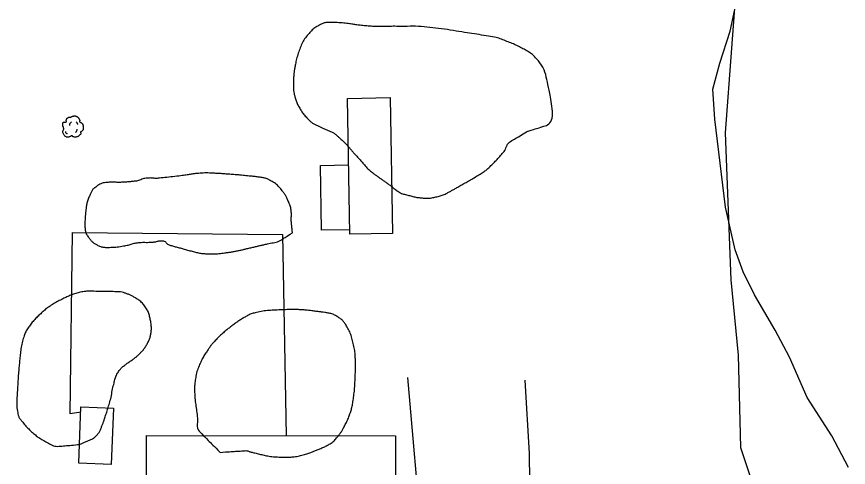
# Model space of a CAD drawing. Extents: x 2145380 to 2156929, y 139568 to 149130.
# Drawn here: x 2150060 to 2150325.7, y 141868 to 142011.8 of the extents above; entities that cross this region are included whole.
import ezdxf

# ---------------------------------------------------------------- set-up
doc = ezdxf.new("R2010")
doc.units = 0
for name, color, linetype in [('TOPO_Building', 7, 'Continuous'), ('TOPO_Concrete', 7, 'Continuous'), ('TOPO_Dirt Grav', 7, 'Continuous'), ('TOPO_Fence', 7, 'Continuous'), ('TOPO_Flowline', 7, 'Continuous'), ('TOPO_Tree', 7, 'Continuous'), ('TOPO_Tree Line', 7, 'Continuous'), ('TOPO_Wall Freestanding', 7, 'Continuous')]:
    doc.layers.add(name, color=color, linetype=linetype)

# ---------------------------------------------------------------- blocks, each defined once
blk = doc.blocks.new('TREE')
at = {"layer": 'TOPO_Tree'}
for points in [[(-14.1, -0.4), (-14.2, 0.5), (-14.4, 1.4), (-14.6, 2.3), (-14.8, 3.2), (-15.5, 4), (-15.7, 4.9), (-15.8, 5.6), (-15.7, 6.3), (-15.7, 7), (-15.6, 7.9), (-15.7, 8.8), (-15.1, 9.7), (-14.6, 10.4), (-13.8, 10.5), (-13, 10.7), (-12.2, 11), (-11.1, 10), (-10.4, 10.7), (-9.4, 11.7), (-10.3, 13.3), (-9.8, 14.4), (-9.6, 15.1), (-9.3, 15.9), (-8.8, 16.5), (-8.2, 17.3), (-7.5, 17.7), (-6.7, 18.1), (-6.1, 18.4), (-5.6, 18.6), (-5.1, 18.7), (-4.5, 18.7), (-4, 18.5), (-3.5, 18.1)], [(-3.5, 17.6), (-3.1, 18.3), (-2.6, 18.8), (-1.9, 19.2), (-1, 19.7), (-0.2, 20), (0.7, 20.2), (1.6, 20.5), (2.5, 20.8), (3.4, 20.8), (4.1, 20.7), (4.8, 20.5), (5.5, 20.2), (6.4, 19.9), (7.3, 19.7), (8.2, 19.2), (9.4, 18.4), (10, 17.2), (10.8, 16), (11.2, 15.3), (11.6, 14.6), (11.9, 13.9), (12.2, 13.1), (11.4, 12), (11.9, 11.2), (12, 11), (12.2, 10.9), (12.4, 10.7), (12.9, 10.4), (13.5, 10), (14, 9.7), (14.7, 9.2), (15.4, 8.7), (16.1, 8.1), (16.7, 7.5), (16.9, 6.7), (17.1, 6), (17.6, 4.4), (17.7, 2.8), (17.7, 1.2), (17.7, -0.2), (17.8, -2.2), (16.6, -3), (15.5, -3.8), (14.3, -4.6), (13.2, -5.3)], [(13.2, -5.3), (13.3, -5.8), (13.4, -6.3), (13.4, -6.7), (13.8, -8.5), (12.2, -10), (10.8, -11.5), (10, -12.3), (9.1, -12.8), (8.2, -13.1), (6, -13.8), (3.3, -13.6), (1.3, -13.1), (0.5, -12.9), (-0.1, -11.4), (-0.8, -11.5), (-2, -11.6), (-3.3, -12.8), (-4.5, -13.1), (-6.1, -13.5), (-7.8, -14), (-9.3, -13.6), (-11.4, -13.1), (-12.8, -11.4), (-14.1, -9.4), (-15.3, -7.3), (-15.6, -5.1), (-15.1, -3), (-14.9, -1.9), (-13.9, -0.8), (-13.5, 0.1)], [(-4.2, 5.1), (-4.5, 6.1), (-4.3, 7.2), (-3.8, 8.2), (-3.3, 9.3), (-2.7, 10.3), (-1.6, 11)], [(5.9, 11.2), (6.5, 10.7), (7, 10.2), (7.4, 9.5), (7.9, 8.6), (8.3, 7.6), (8.5, 6.6)], [(-11.4, -4.5), (-11.5, -5.4), (-11, -6.3), (-10.1, -7.2), (-9.3, -8), (-8.5, -8.3), (-7.7, -8.1)], [(4.8, -6.3), (5.7, -5.7), (6.3, -4.9), (6.8, -3.9), (7.4, -2.8), (7.6, -1.7), (7.5, -0.6)]]:
    blk.add_open_spline(points, degree=3, dxfattribs=at)

msp = doc.modelspace()

# ---------------------------------------------------------------- linework, layer by layer
at = {"layer": 'TOPO_Building'}
for points in [[(2150166.41, 141942.44), (2150165.67, 141985.75), (2150179.31, 141985.98), (2150180.05, 141942.67)], [(2150101.5, 141878.16), (2150181.05, 141878.03), (2150181.03, 141864.62), (2150169.95, 141864.64), (2150169.94, 141861.15), (2150163.48, 141861.16), (2150163.45, 141844.79), (2150137.21, 141844.84), (2150137.22, 141851.48), (2150117.3, 141851.52), (2150117.28, 141837.25), (2150098.91, 141837.28), (2150098.93, 141849.98), (2150101.45, 141849.98)]]:
    msp.add_lwpolyline(points, close=True, dxfattribs=at)
at = {"layer": 'TOPO_Concrete'}
msp.add_lwpolyline([(2150166.39, 141943.81), (2150157.4, 141943.66), (2150157.04, 141964.36), (2150166.03, 141964.51)], dxfattribs=at)
at = {"layer": 'TOPO_Dirt Grav'}
for points in [[(2150184.92, 141896.68), (2150189.43, 141844.35), (2150191.7, 141824.67), (2150197.85, 141802.9), (2150200.05, 141793.95), (2150200.16, 141776.83)], [(2150225.21, 141773.77), (2150224.47, 141819.5), (2150223.85, 141872.45), (2150222.46, 141895.79)]]:
    msp.add_lwpolyline(points, dxfattribs=at)
at = {"layer": 'TOPO_Fence'}
msp.add_lwpolyline([(2150080.49, 141885.55), (2150077.1, 141885.04), (2150077.9, 141942.9), (2150144.99, 141942.3), (2150146.11, 141878.09)], dxfattribs=at)
at = {"layer": 'TOPO_Flowline'}
msp.add_lwpolyline([(2150325.71, 141867.93), (2150320.4, 141878), (2150312.56, 141890.26), (2150306.89, 141903.1), (2150302.37, 141911.81), (2150295.75, 141923.08), (2150292.12, 141930.37), (2150289.53, 141937.41), (2150286.48, 141951.01), (2150283.01, 141979.08), (2150282.46, 141988.64), (2150284.7, 141996.99), (2150287.95, 142007.21), (2150289.49, 142014.11)], dxfattribs=at)
at = {"layer": 'TOPO_Tree'}
msp.add_lwpolyline([(2150270.16, 142130.97), (2150278.49, 142108.88), (2150286.41, 142081.89), (2150290.14, 142062.48), (2150290.35, 142028.91), (2150286.3, 141974.71), (2150288.15, 141927.88), (2150290.49, 141903.75), (2150291.28, 141874.31), (2150298.17, 141853.64), (2150304.55, 141816.05), (2150305.53, 141789.83), (2150299.8, 141751.36), (2150298.5, 141731.87), (2150297.14, 141720.95)], dxfattribs=at)
at = {"layer": 'TOPO_Tree Line'}
for points in [[(2150223.45, 141975.33), (2150223.45, 141975.33), (2150221.68, 141974.29), (2150219.92, 141973.26), (2150218.15, 141972.22), (2150216.69, 141971.37), (2150216.28, 141969.38), (2150215.15, 141968.12), (2150214.05, 141966.88), (2150212.94, 141965.64), (2150211.73, 141964.49), (2150210.81, 141963.61), (2150209.9, 141962.73), (2150208.83, 141962.07), (2150207.31, 141961.12), (2150205.78, 141960.21), (2150204.23, 141959.32), (2150202.92, 141958.57), (2150201.61, 141957.82), (2150200.31, 141957.07), (2150199.39, 141956.55), (2150198.48, 141956.04), (2150197.55, 141955.55), (2150196.32, 141954.89), (2150194.98, 141954.51), (2150193.61, 141954.21), (2150192.28, 141953.91), (2150190.91, 141953.83), (2150189.57, 141953.96), (2150188.24, 141954.08), (2150186.91, 141954.36), (2150185.59, 141954.71), (2150184.27, 141955.07), (2150182.92, 141955.34), (2150181.78, 141956.1), (2150180.72, 141956.8), (2150179.82, 141957.66), (2150178.8, 141958.38), (2150177.95, 141958.98), (2150177.1, 141959.58), (2150176.25, 141960.18), (2150175.41, 141960.78), (2150174.56, 141961.38), (2150173.73, 141962.01), (2150172.46, 141962.98), (2150171.4, 141964.2), (2150170.34, 141965.39), (2150169.5, 141966.33), (2150168.66, 141967.27), (2150167.84, 141968.21), (2150167.12, 141969.04), (2150166.42, 141969.88), (2150165.7, 141970.7), (2150164.88, 141971.62), (2150163.96, 141972.43), (2150163.04, 141973.25), (2150162.34, 141973.88), (2150161.64, 141974.51), (2150160.8, 141974.93), (2150159.83, 141975.42), (2150158.82, 141975.77), (2150157.84, 141976.23), (2150156.95, 141976.63), (2150156.07, 141977.04), (2150155.2, 141977.5), (2150154.35, 141977.95), (2150153.65, 141978.61), (2150152.96, 141979.31), (2150151.96, 141980.33), (2150151.15, 141981.41), (2150150.43, 141982.64), (2150149.75, 141983.81), (2150149.23, 141984.99), (2150148.9, 141986.28), (2150148.64, 141987.28), (2150148.48, 141988.28), (2150148.45, 141989.29), (2150148.41, 141990.59), (2150148.43, 141991.9), (2150148.56, 141993.19), (2150148.66, 141994.33), (2150148.84, 141995.45), (2150149.06, 141996.58), (2150149.41, 141998.4), (2150149.94, 142000.14), (2150150.6, 142001.89), (2150151.26, 142003.61), (2150152.23, 142005.07), (2150153.46, 142006.51), (2150154.43, 142007.65), (2150155.5, 142008.49), (2150156.86, 142009.17), (2150157.81, 142009.65), (2150158.77, 142010), (2150159.78, 142009.99), (2150161.87, 142009.97), (2150163.98, 142009.83), (2150166.06, 142009.58), (2150167.4, 142009.41), (2150168.73, 142009.17), (2150170.08, 142009.04), (2150171.88, 142008.86), (2150173.69, 142008.72), (2150175.51, 142008.69), (2150177.41, 142008.65), (2150179.31, 142008.75), (2150181.21, 142008.74), (2150184.79, 142008.72), (2150188.38, 142008.8), (2150191.96, 142008.41), (2150195.74, 142008), (2150199.46, 142007.36), (2150203.2, 142006.79), (2150206.23, 142006.33), (2150209.25, 142005.86), (2150212.27, 142005.32), (2150214.08, 142004.98), (2150215.78, 142004.27), (2150217.51, 142003.59), (2150219.1, 142002.97), (2150220.6, 142002.21), (2150222.11, 142001.4), (2150223.56, 142000.62), (2150224.8, 141999.81), (2150226, 141998.46), (2150228.41, 141995.74), (2150229.23, 141992.51), (2150229.9, 141989.44), (2150230.78, 141985.35), (2150231.77, 141977.83), (2150227.6, 141976.58), (2150226.22, 141976.16), (2150224.83, 141975.75), (2150223.45, 141975.33)], [(2150148.12, 141942.87), (2150147.08, 141942.2), (2150146.04, 141941.53), (2150145, 141940.85), (2150143.44, 141939.84), (2150141.49, 141939.63), (2150139.68, 141939.21), (2150138.68, 141938.98), (2150137.68, 141938.76), (2150136.69, 141938.52), (2150135.44, 141938.23), (2150134.2, 141937.93), (2150132.96, 141937.64), (2150131.9, 141937.39), (2150130.84, 141937.18), (2150129.78, 141936.97), (2150128.69, 141936.75), (2150127.6, 141936.59), (2150126.49, 141936.44), (2150124.64, 141936.18), (2150122.76, 141936.06), (2150120.91, 141936.14), (2150119.66, 141936.19), (2150118.41, 141936.36), (2150117.19, 141936.67), (2150115.72, 141937.04), (2150114.27, 141937.43), (2150112.81, 141937.83), (2150111.6, 141938.16), (2150110.39, 141938.5), (2150109.18, 141938.84), (2150108.19, 141939.13), (2150107.46, 141940.24), (2150106.44, 141940.3), (2150105.48, 141940.37), (2150104.49, 141939.93), (2150103.51, 141939.87), (2150101.85, 141939.76), (2150100.17, 141939.85), (2150098.52, 141939.65), (2150097.21, 141939.49), (2150095.95, 141938.99), (2150094.65, 141938.75), (2150092.68, 141938.39), (2150090.65, 141938.19), (2150088.66, 141938.2), (2150087.56, 141938.2), (2150086.51, 141938.55), (2150085.47, 141939.1), (2150084.61, 141939.55), (2150084, 141940.11), (2150083.4, 141940.88), (2150082.66, 141941.84), (2150082.03, 141942.81), (2150081.91, 141943.94), (2150081.77, 141945.27), (2150081.83, 141946.61), (2150081.93, 141947.94), (2150082.02, 141949.09), (2150082.12, 141950.24), (2150082.31, 141951.39), (2150082.52, 141952.68), (2150082.98, 141953.88), (2150083.51, 141955.1), (2150083.89, 141955.98), (2150084.34, 141956.75), (2150085.17, 141957.37), (2150086.56, 141958.42), (2150088.06, 141958.89), (2150089.64, 141958.97), (2150091.06, 141959.04), (2150092.48, 141958.9), (2150093.9, 141958.98), (2150095.12, 141959.05), (2150096.34, 141959.13), (2150097.56, 141959.27), (2150098.97, 141959.44), (2150100.3, 141960.13), (2150101.72, 141960.27), (2150102.96, 141960.39), (2150104.23, 141960.14), (2150105.47, 141960.27), (2150108.02, 141960.52), (2150110.57, 141960.81), (2150113.11, 141961.13), (2150114.44, 141961.3), (2150115.76, 141961.56), (2150117.09, 141961.71), (2150119.09, 141961.93), (2150121.11, 141961.96), (2150123.11, 141961.85), (2150124.24, 141961.79), (2150125.36, 141961.72), (2150126.49, 141961.64), (2150128.13, 141961.51), (2150129.77, 141961.4), (2150131.41, 141961.26), (2150132.35, 141961.17), (2150133.28, 141961.07), (2150134.21, 141960.98), (2150135.54, 141960.84), (2150136.86, 141960.68), (2150138.19, 141960.51), (2150139.27, 141960.38), (2150140.28, 141959.96), (2150141.27, 141959.4), (2150142.73, 141958.57), (2150143.88, 141957.5), (2150144.91, 141956.19), (2150145.51, 141955.44), (2150145.97, 141954.67), (2150146.37, 141953.81), (2150146.98, 141952.48), (2150147.57, 141951.15), (2150147.72, 141949.72), (2150147.85, 141948.45), (2150147.67, 141947.18), (2150147.8, 141945.92), (2150147.91, 141944.9), (2150148.01, 141943.89), (2150148.12, 141942.87)], [(2150080.05, 141875.28), (2150080.05, 141875.28), (2150078, 141875.1), (2150075.96, 141874.91), (2150073.91, 141874.73), (2150072.18, 141874.58), (2150070.55, 141875.51), (2150068.96, 141876.38), (2150067.66, 141877.08), (2150066.55, 141877.84), (2150065.46, 141878.78), (2150064.13, 141879.93), (2150062.99, 141881.13), (2150061.87, 141882.5), (2150061.28, 141883.21), (2150060.69, 141883.92), (2150060.49, 141884.82), (2150060, 141887), (2150060.04, 141889.18), (2150060.17, 141891.35), (2150060.32, 141893.72), (2150060.46, 141896.08), (2150060.65, 141898.45), (2150060.8, 141900.27), (2150060.98, 141902.09), (2150061.17, 141903.9), (2150061.37, 141905.84), (2150061.75, 141907.74), (2150062.3, 141909.63), (2150062.71, 141910.99), (2150063.42, 141912.21), (2150064.29, 141913.35), (2150065.26, 141914.61), (2150066.29, 141915.72), (2150067.44, 141916.79), (2150068.48, 141917.75), (2150069.52, 141918.66), (2150070.7, 141919.45), (2150072.14, 141920.42), (2150073.64, 141921.2), (2150075.19, 141921.96), (2150076.38, 141922.54), (2150077.55, 141923.07), (2150078.83, 141923.44), (2150080.39, 141923.91), (2150081.98, 141924.19), (2150083.58, 141924.18), (2150084.71, 141924.17), (2150085.83, 141924.15), (2150086.96, 141924.13), (2150088.9, 141924.1), (2150090.85, 141924.06), (2150092.79, 141924), (2150093.71, 141923.97), (2150094.58, 141923.62), (2150095.45, 141923.3), (2150096.42, 141922.95), (2150097.28, 141922.5), (2150098.15, 141921.94), (2150099.41, 141921.11), (2150100.45, 141920.16), (2150101.3, 141918.86), (2150102.06, 141917.71), (2150102.42, 141916.5), (2150102.69, 141915.22), (2150102.98, 141913.82), (2150103.11, 141912.37), (2150102.93, 141910.98), (2150102.8, 141909.93), (2150102.51, 141908.9), (2150101.99, 141907.91), (2150101.39, 141906.76), (2150100.73, 141905.77), (2150099.88, 141904.84), (2150099.26, 141904.18), (2150098.63, 141903.57), (2150097.93, 141903.02), (2150097.02, 141902.3), (2150096.03, 141901.73), (2150095.11, 141901.02), (2150094.19, 141900.32), (2150093.29, 141899.63), (2150092.63, 141898.64), (2150091.79, 141897.37), (2150091.4, 141895.98), (2150091.04, 141894.56), (2150090.52, 141892.5), (2150090.24, 141890.39), (2150089.64, 141888.35), (2150089.18, 141886.79), (2150088.69, 141885.24), (2150088.17, 141883.7), (2150087.87, 141882.77), (2150087.52, 141881.87), (2150087.17, 141880.96), (2150086.8, 141879.99), (2150086.38, 141879.04), (2150085.63, 141878.26), (2150084.79, 141877.39), (2150083.77, 141876.86), (2150082.71, 141876.41), (2150081.82, 141876.03), (2150080.93, 141875.66), (2150080.05, 141875.28)], [(2150125.03, 141872.77), (2150123.06, 141874.74), (2150121.08, 141876.72), (2150119.11, 141878.69), (2150117.47, 141880.33), (2150117.89, 141883.17), (2150117.57, 141885.48), (2150117.29, 141887.51), (2150117.01, 141889.53), (2150116.88, 141891.57), (2150116.8, 141892.93), (2150116.88, 141894.31), (2150117.08, 141895.68), (2150117.36, 141897.6), (2150117.87, 141899.45), (2150118.68, 141901.24), (2150119.31, 141902.62), (2150120.03, 141903.87), (2150120.86, 141905.11), (2150121.5, 141906.05), (2150122.14, 141906.95), (2150122.89, 141907.8), (2150123.99, 141909.03), (2150125.15, 141910.17), (2150126.39, 141911.24), (2150127.36, 141912.07), (2150128.35, 141912.84), (2150129.36, 141913.59), (2150130.44, 141914.38), (2150131.55, 141915.1), (2150132.7, 141915.79), (2150133.78, 141916.44), (2150134.89, 141916.99), (2150136.12, 141917.3), (2150138.11, 141917.8), (2150140.12, 141918.03), (2150142.15, 141918.13), (2150144.28, 141918.24), (2150146.41, 141918.34), (2150148.54, 141918.32), (2150149.74, 141918.31), (2150150.94, 141918.31), (2150152.14, 141918.19), (2150153.57, 141918.05), (2150154.98, 141917.86), (2150156.41, 141917.68), (2150157.44, 141917.54), (2150158.47, 141917.4), (2150159.5, 141917.23), (2150160.75, 141917.02), (2150161.88, 141916.45), (2150162.99, 141915.72), (2150163.91, 141915.11), (2150164.6, 141914.38), (2150165.18, 141913.46), (2150166.1, 141911.96), (2150166.77, 141910.46), (2150167.2, 141908.8), (2150167.66, 141907.04), (2150168.07, 141905.28), (2150168.17, 141903.47), (2150168.23, 141902.28), (2150168.26, 141901.08), (2150168.24, 141899.88), (2150168.22, 141898.17), (2150168.16, 141896.45), (2150168.07, 141894.74), (2150167.96, 141892.77), (2150167.73, 141890.81), (2150167.43, 141888.84), (2150167.22, 141887.46), (2150166.86, 141886.11), (2150166.38, 141884.78), (2150165.86, 141883.33), (2150165.19, 141881.98), (2150164.46, 141880.62), (2150164, 141879.76), (2150163.49, 141878.97), (2150162.89, 141878.18), (2150162.04, 141877.07), (2150161.1, 141876.05), (2150159.89, 141875.35), (2150158.72, 141874.69), (2150157.52, 141874.17), (2150156.29, 141873.67), (2150155.25, 141873.25), (2150154.22, 141872.84), (2150153.15, 141872.48), (2150151.55, 141871.93), (2150149.92, 141871.54), (2150148.24, 141871.32), (2150147.24, 141871.19), (2150146.23, 141871.18), (2150145.22, 141871.22), (2150143.4, 141871.3), (2150141.57, 141871.35), (2150139.77, 141871.72), (2150138.29, 141872.02), (2150136.87, 141872.41), (2150135.41, 141872.74), (2150134.51, 141872.94), (2150133.63, 141873.35), (2150132.71, 141873.29), (2150130.15, 141873.11), (2150127.59, 141872.94), (2150125.03, 141872.77)]]:
    msp.add_open_spline(points, degree=3, dxfattribs=at)
at = {"layer": 'TOPO_Wall Freestanding'}
msp.add_lwpolyline([(2150090.95, 141886.87), (2150090.26, 141868.88), (2150079.87, 141869.28), (2150080.56, 141887.27)], close=True, dxfattribs=at)

# ---------------------------------------------------------------- block references
at = {"layer": 'TOPO_Tree', "xscale": 0.19685000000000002, "yscale": 0.19685000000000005}
msp.add_blockref('TREE', (2150077.83, 141976.08), dxfattribs=at)

doc.saveas('drawing.dxf')
